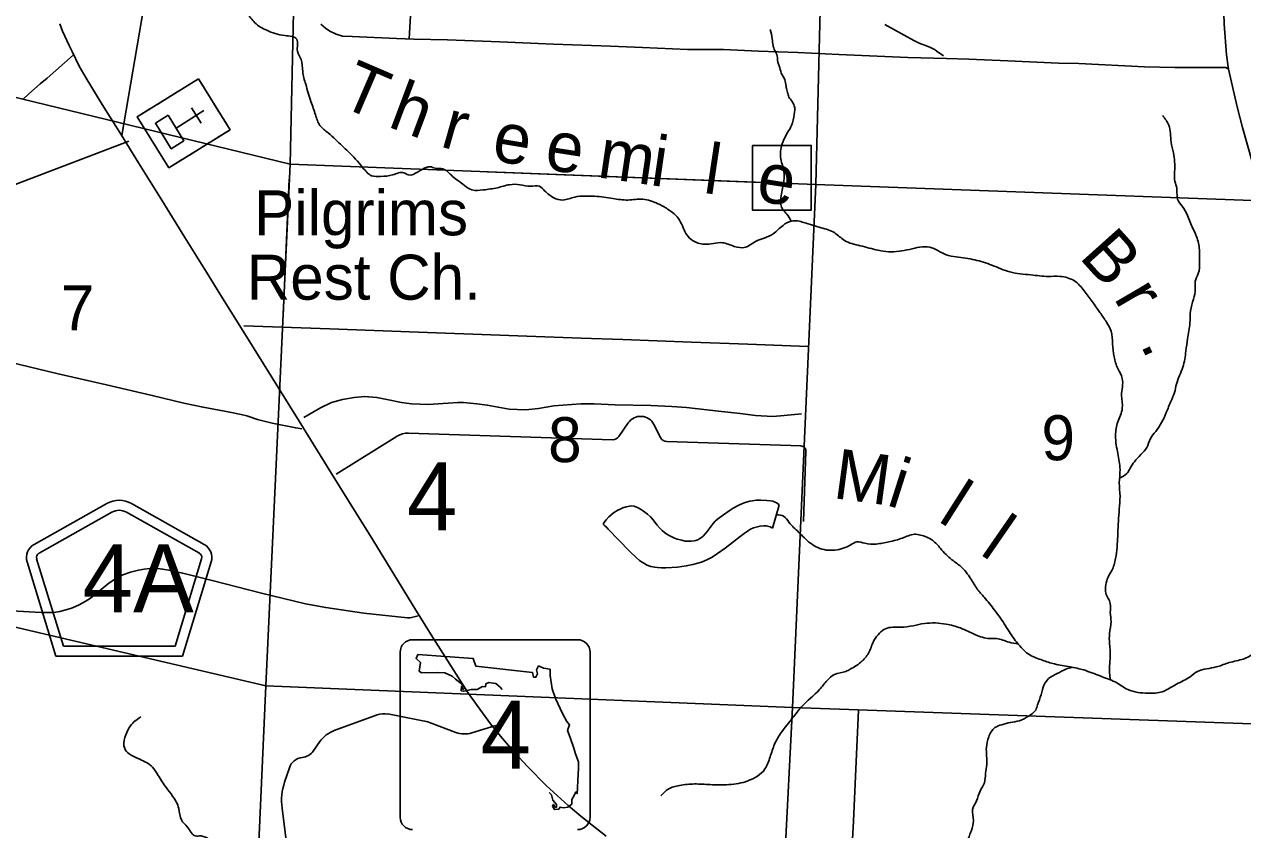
# Model space of a CAD drawing. Extents: x 1219626 to 1426462, y 456797 to 752399.
# Drawn here: x 1282542 to 1294732, y 647898 to 655953 of the extents above; entities that cross this region are included whole.
import ezdxf

# ---------------------------------------------------------------- set-up
doc = ezdxf.new("R2010")
doc.units = 0
for name, color, linetype in [('County Routes Highway Center Lines', 7, 'Continuous'), ('Culture', 7, 'Continuous'), ('Culture Text', 7, 'Continuous'), ('Lakes and Ponds', 7, 'Continuous'), ('Local Roads Improved', 7, 'Continuous'), ('Local Roads Paved', 7, 'Continuous'), ('Local Roads Unimproved', 7, 'Continuous'), ('Masks', 7, 'Continuous'), ('Narrow River Creek and Branch and Slough', 7, 'Continuous'), ('Narrow River Creek and Branch and Slough Text', 7, 'Continuous'), ('Roadshields County Roads', 7, 'Continuous'), ('Roadshilelds State Highways', 7, 'Continuous'), ('Section Lines', 7, 'Continuous'), ('Section Numbers', 7, 'Continuous'), ('State Routes Highway Center Lines', 7, 'Continuous'), ('Uninventoried Roads and Features', 7, 'Continuous')]:
    doc.layers.add(name, color=color, linetype=linetype)

msp = doc.modelspace()

# ---------------------------------------------------------------- linework, layer by layer
at = {"layer": 'County Routes Highway Center Lines'}
for points in [[(1283031, 655644), (1282771, 655415), (1282701, 655358), (1282588, 655259), (1282528, 655202)], [(1286484, 650037), (1286455, 650029), (1286403, 650018), (1286376, 650018), (1285939, 650064), (1285557, 650119), (1285356, 650157), (1284916, 650265), (1284420, 650390), (1284154, 650456), (1284007, 650491), (1283925, 650505), (1283876, 650509), (1283799, 650510), (1283742, 650502), (1283685, 650494), (1283603, 650472), (1283528, 650446), (1283455, 650407), (1283388, 650363), (1283255, 650255), (1283204, 650214), (1283150, 650179), (1283089, 650148), (1283023, 650116), (1282971, 650099), (1282896, 650081), (1282836, 650069), (1282710, 650070), (1282414, 650087)]]:
    msp.add_lwpolyline(points, dxfattribs=at)
at = {"layer": 'Culture'}
for p, q in [((1284283, 655408), (1284156, 655329)), ((1284347, 655307), (1284283, 655408)), ((1284079, 655282), (1283876, 655155)), ((1284394, 655230), (1284489, 655077)), ((1283799, 655107), (1283672, 655028)), ((1284060, 654916), (1284339, 655090)), ((1284216, 655119), (1284311, 654966)), ((1283672, 655028), (1283989, 654519)), ((1284600, 654899), (1284537, 655001)), ((1284473, 654820), (1284600, 654899)), ((1284193, 654645), (1284396, 654772)), ((1283989, 654519), (1284116, 654598))]:
    msp.add_line(p, q, dxfattribs=at)
for points in [[(1284283, 655408), (1284600, 654899), (1283989, 654519), (1283672, 655028)], [(1283980, 655043), (1284139, 654789), (1284012, 654709), (1283853, 654964)]]:
    msp.add_lwpolyline(points, close=True, dxfattribs=at)
at = {"layer": 'Lakes and Ponds'}
for p, q in [((1290028, 650914), (1290094, 651144)), ((1290027, 650915), (1290028, 650914))]:
    msp.add_line(p, q, dxfattribs=at)
msp.add_lwpolyline([(1290094, 651144), (1290092, 651146), (1290085, 651156), (1290069, 651168), (1290054, 651175), (1290031, 651182), (1290007, 651186), (1289972, 651190), (1289910, 651193), (1289863, 651192), (1289828, 651188), (1289802, 651184), (1289764, 651174), (1289726, 651160), (1289692, 651144), (1289635, 651114), (1289595, 651088), (1289536, 651047), (1289478, 651003), (1289454, 650982), (1289435, 650960), (1289375, 650879), (1289359, 650860), (1289333, 650833), (1289318, 650820), (1289302, 650809), (1289281, 650798), (1289262, 650791), (1289244, 650787), (1289213, 650782), (1289189, 650782), (1289154, 650785), (1289120, 650792), (1289075, 650805), (1289042, 650817), (1288994, 650839), (1288970, 650853), (1288948, 650869), (1288923, 650889), (1288904, 650909), (1288874, 650945), (1288830, 651001), (1288806, 651028), (1288777, 651053), (1288738, 651083), (1288708, 651104), (1288685, 651117), (1288668, 651125), (1288642, 651133), (1288617, 651136), (1288599, 651135), (1288563, 651128), (1288531, 651118), (1288503, 651105), (1288479, 651092), (1288438, 651066), (1288409, 651044), (1288389, 651026), (1288362, 650997), (1288340, 650968), (1288337, 650960), (1288338, 650953), (1288341, 650947), (1288350, 650936), (1288369, 650920), (1288385, 650904), (1288490, 650793), (1288597, 650685), (1288663, 650620), (1288698, 650590), (1288718, 650576), (1288740, 650562), (1288767, 650547), (1288791, 650537), (1288812, 650530), (1288849, 650522), (1288876, 650519), (1288918, 650517), (1288960, 650518), (1289077, 650525), (1289165, 650536), (1289231, 650549), (1289280, 650562), (1289316, 650574), (1289370, 650597), (1289423, 650625), (1289478, 650661), (1289553, 650715), (1289627, 650770), (1289705, 650830), (1289745, 650861), (1289787, 650891), (1289806, 650902), (1289839, 650917), (1289865, 650925), (1289903, 650934), (1289942, 650938), (1289963, 650938), (1289979, 650935), (1290004, 650928), (1290027, 650915)], dxfattribs=at)
at = {"layer": 'Local Roads Improved'}
msp.add_line((1282236, 654271), (1283589, 654783), dxfattribs=at)
for points in [[(1285288, 659892), (1285955, 659867), (1286433, 659853), (1286560, 659850), (1286595, 659846), (1286617, 659824), (1286623, 659784), (1286392, 655807)], [(1294590, 655505), (1294571, 655648), (1294547, 655954), (1294539, 656173), (1294547, 656277), (1294576, 656418), (1294616, 656540), (1294694, 656737), (1294722, 656804), (1294762, 656848)], [(1284738, 652938), (1285598, 652907), (1286486, 652875), (1287300, 652845), (1287570, 652835), (1288112, 652815), (1288530, 652800), (1289217, 652774), (1289780, 652754), (1290383, 652732)], [(1281933, 652687), (1282494, 652551), (1282881, 652458), (1283364, 652346), (1283822, 652241), (1284139, 652165), (1284331, 652123), (1284598, 652073), (1284711, 652052), (1284769, 652036), (1284875, 651999), (1285022, 651965), (1285257, 651917), (1285319, 651906)], [(1285338, 652020), (1285505, 652116), (1285615, 652171), (1285724, 652199), (1285842, 652220), (1285947, 652230), (1286068, 652221), (1286187, 652197), (1286314, 652172), (1286416, 652157), (1286583, 652150), (1286781, 652164), (1286879, 652169), (1286936, 652171), (1287071, 652158), (1287174, 652144), (1287392, 652104), (1287556, 652097), (1287687, 652109), (1287841, 652137), (1288110, 652158), (1288243, 652158), (1288453, 652146), (1288811, 652141), (1289020, 652132), (1289167, 652120), (1289487, 652083), (1289705, 652061), (1289859, 652041), (1290030, 652031), (1290146, 652040), (1290317, 652057)]]:
    msp.add_lwpolyline(points, dxfattribs=at)
at = {"layer": 'Local Roads Paved'}
for points in [[(1283200, 658918), (1283466, 658874), (1284009, 658793), (1284088, 658775), (1284126, 658763), (1284150, 658749), (1284165, 658727), (1284172, 658706), (1284173, 658685), (1283519, 654840)], [(1294832, 654568), (1294731, 654921), (1294677, 655128), (1294591, 655504), (1294582, 655513), (1294564, 655521), (1294054, 655521), (1293750, 655528), (1293092, 655560), (1292888, 655566), (1292384, 655588), (1291991, 655606), (1291769, 655611), (1291383, 655622), (1291076, 655635), (1290690, 655652), (1290281, 655673), (1289888, 655686), (1289537, 655700), (1289176, 655703), (1288726, 655720), (1288406, 655734), (1287836, 655754), (1287301, 655777), (1286775, 655798), (1286440, 655806), (1286265, 655811), (1285823, 655831), (1285726, 655836), (1285661, 655856), (1285598, 655886), (1285554, 655915), (1285507, 655954)], [(1290762, 646511), (1290780, 646942), (1290808, 647439), (1290838, 647982), (1290863, 648505), (1290888, 649091)]]:
    msp.add_lwpolyline(points, dxfattribs=at)
at = {"layer": 'Local Roads Unimproved'}
for p, q in [((1286072, 649046), (1285642, 648889)), ((1286530, 648988), (1286178, 649055)), ((1286858, 648871), (1286596, 648970)), ((1287259, 648941), (1287020, 648867)), ((1285499, 648779), (1285432, 648683)), ((1285194, 648517), (1285146, 648374)), ((1285120, 648113), (1285160, 647789))]:
    msp.add_line(p, q, dxfattribs=at)
for centre, radius, start, end in [((1286141, 648858), 200, 79.264, 110.0664), ((1286456, 648595), 400, 69.4431, 79.264), ((1285745, 648607), 300, 110.0664, 145.0529), ((1286946, 649105), 250, 249.4431, 287.2775), ((1285336, 648470), 150, 95.1234, 161.7043), ((1285309, 648769), 150, 275.1234, 325.0529), ((1285716, 648186), 600, 161.7043, 186.9369)]:
    msp.add_arc(centre, radius, start, end, dxfattribs=at)
at = {"layer": 'Masks'}
for p, q in [((1287174, 654478), (1289917, 654371)), ((1285192, 654403), (1285130, 653042))]:
    msp.add_line(p, q, dxfattribs=at)
msp.add_lwpolyline([(1289826, 654742), (1290415, 654742), (1290415, 654096), (1289826, 654096)], close=True, dxfattribs=at)
at = {"layer": 'Narrow River Creek and Branch and Slough'}
for points in [[(1284922, 660023), (1284952, 659933), (1285005, 659843), (1285072, 659685), (1285110, 659558), (1285125, 659460), (1285192, 659333), (1285222, 659220), (1285155, 659123), (1285110, 659070), (1285005, 659018), (1284967, 658928), (1284952, 658793), (1284952, 658703), (1284915, 658628), (1284848, 658553), (1284773, 658501), (1284705, 658448), (1284615, 658373), (1284578, 658291), (1284548, 658186), (1284525, 658096), (1284465, 658013), (1284435, 657983), (1284323, 657871), (1284263, 657796), (1284188, 657698), (1284128, 657586), (1284106, 657496), (1284151, 657338), (1284196, 657151), (1284255, 656956), (1284300, 656761), (1284375, 656641), (1284473, 656506), (1284563, 656393), (1284653, 656273), (1284683, 656213), (1284683, 656124), (1284765, 656059), (1284848, 655969), (1284967, 655894), (1285147, 655841), (1285267, 655804), (1285275, 655684), (1285312, 655602), (1285327, 655482), (1285357, 655354), (1285410, 655182), (1285455, 655047), (1285500, 654942), (1285582, 654867), (1285657, 654799), (1285784, 654679), (1285927, 654522), (1286017, 654439), (1286107, 654432), (1286227, 654447), (1286339, 654469), (1286384, 654447), (1286481, 654477), (1286564, 654522), (1286601, 654529), (1286654, 654514), (1286729, 654507), (1286826, 654432), (1286886, 654387), (1286946, 654342), (1287021, 654297), (1287133, 654297), (1287276, 654319), (1287396, 654349), (1287501, 654349), (1287605, 654334), (1287695, 654334), (1287748, 654289), (1287839, 654219), (1287929, 654196), (1288049, 654226), (1288154, 654234), (1288341, 654226), (1288431, 654211), (1288581, 654196), (1288731, 654204), (1288881, 654159), (1288978, 654106), (1289098, 653994), (1289173, 653844), (1289226, 653792), (1289346, 653754), (1289436, 653762)], [(1290005, 655900), (1290025, 655809), (1290033, 655742), (1290049, 655695), (1290076, 655635), (1290080, 655576), (1290096, 655537), (1290116, 655466), (1290151, 655399), (1290163, 655336), (1290175, 655284), (1290187, 655237), (1290214, 655194), (1290246, 655138), (1290246, 655052), (1290218, 654941), (1290179, 654870), (1290131, 654775), (1290108, 654626), (1290124, 654555), (1290143, 654456), (1290139, 654369), (1290112, 654219), (1290112, 654152), (1290131, 654101), (1290171, 654054), (1290214, 653986)], [(1293933, 655040), (1293992, 654945), (1294010, 654862), (1294016, 654773), (1294039, 654667), (1294051, 654578), (1294051, 654478), (1294051, 654401), (1294069, 654330), (1294075, 654265), (1294081, 654205), (1294128, 654134), (1294181, 654040), (1294235, 653910), (1294276, 653815), (1294300, 653679), (1294300, 653578), (1294288, 653460), (1294258, 653383), (1294258, 653306), (1294240, 653205), (1294211, 653087), (1294205, 652969), (1294181, 652809), (1294164, 652685), (1294134, 652525), (1294069, 652353), (1294051, 652271), (1294016, 652188), (1293968, 652069), (1293921, 651969), (1293862, 651880), (1293809, 651809), (1293773, 651720), (1293714, 651649), (1293649, 651578), (1293608, 651513), (1293572, 651460), (1293500, 651413)], [(1289436, 653762), (1289526, 653769), (1289645, 653732), (1289758, 653724), (1289863, 653784), (1289945, 653814), (1290035, 653859), (1290133, 653942), (1290215, 653986), (1290342, 653971), (1290515, 653919), (1290650, 653867), (1290747, 653792), (1290905, 653739), (1291084, 653694), (1291189, 653679), (1291399, 653702), (1291601, 653724), (1291766, 653649), (1291864, 653627), (1292051, 653597), (1292224, 653544), (1292403, 653477), (1292613, 653447), (1292786, 653432), (1292905, 653432), (1293048, 653387), (1293145, 653289), (1293303, 653072), (1293370, 652974), (1293415, 652884), (1293430, 652757), (1293445, 652629), (1293483, 652509), (1293528, 652412), (1293520, 652239), (1293528, 652112), (1293483, 651977), (1293460, 651842), (1293468, 651744), (1293483, 651659), (1293505, 651502), (1293498, 651367), (1293505, 651232), (1293498, 651104), (1293483, 650864), (1293475, 650722), (1293460, 650609), (1293423, 650489), (1293385, 650422), (1293363, 650347), (1293363, 650264), (1293408, 650159), (1293408, 650069), (1293415, 649979), (1293400, 649859), (1293400, 649762), (1293408, 649627), (1293400, 649537), (1293400, 649462), (1293409, 649395)], [(1292145, 650223), (1292077, 650305), (1292010, 650410), (1291912, 650530), (1291823, 650597), (1291710, 650710), (1291628, 650792), (1291508, 650845), (1291448, 650852), (1291328, 650815), (1291193, 650777), (1291066, 650755), (1290953, 650762), (1290871, 650777), (1290811, 650747), (1290653, 650695), (1290564, 650695), (1290409, 650762), (1290289, 650875), (1290192, 650972), (1290139, 651032), (1290067, 651048)], [(1300846, 647149), (1300840, 647223), (1300802, 647321), (1300780, 647411), (1300757, 647486), (1300690, 647553), (1300615, 647598), (1300570, 647643), (1300540, 647711), (1300533, 647793), (1300563, 647883), (1300585, 647943), (1300585, 647988), (1300525, 648011), (1300435, 648033), (1300368, 648085), (1300263, 648228), (1300180, 648348), (1300060, 648483), (1299940, 648580), (1299828, 648730), (1299791, 648805), (1299723, 648873), (1299626, 648895), (1299536, 648955), (1299491, 648978), (1299401, 648880), (1299296, 648760), (1299236, 648700), (1299161, 648685), (1299034, 648648), (1298921, 648603), (1298839, 648565), (1298794, 648498), (1298734, 648423), (1298644, 648378), (1298606, 648378), (1298442, 648415), (1298284, 648430), (1298119, 648490), (1297947, 648580), (1297700, 648663), (1297535, 648760), (1297437, 648873), (1297280, 649053), (1297168, 649150), (1297078, 649203), (1296995, 649255), (1296890, 649263), (1296755, 649285), (1296635, 649293), (1296546, 649293), (1296463, 649345), (1296418, 649353), (1296343, 649308), (1296283, 649308), (1296201, 649338), (1296133, 649368), (1296051, 649398), (1295997, 649398), (1295944, 649450), (1295862, 649503), (1295712, 649578), (1295555, 649555), (1295487, 649533), (1295352, 649540), (1295173, 649615), (1295038, 649660), (1294888, 649683), (1294783, 649623), (1294723, 649600), (1294580, 649563), (1294468, 649525), (1294281, 649480), (1294206, 649428), (1294071, 649353), (1293928, 649278), (1293786, 649263), (1293584, 649300), (1293456, 649375), (1293306, 649435), (1293142, 649495), (1293007, 649525), (1292849, 649555), (1292729, 649593), (1292602, 649645), (1292490, 649750), (1292407, 649863), (1292310, 650013), (1292250, 650095), (1292145, 650223)], [(1288910, 648235), (1288985, 648303), (1289098, 648340), (1289247, 648355), (1289405, 648348), (1289592, 648348), (1289780, 648385), (1289952, 648505), (1290004, 648625), (1290049, 648753), (1290117, 648873), (1290229, 649015), (1290319, 649128), (1290499, 649300), (1290574, 649390), (1290649, 649450), (1290761, 649480), (1290806, 649503), (1290926, 649585), (1290994, 649675), (1291046, 649795), (1291099, 649863), (1291159, 649908), (1291308, 649923), (1291436, 649938), (1291548, 649960), (1291766, 649953), (1291908, 649915), (1292058, 649848), (1292200, 649810), (1292268, 649810), (1292395, 649773), (1292485, 649756)], [(1284337, 642885), (1284307, 642993), (1284295, 643047), (1284277, 643167), (1284235, 643257), (1284235, 643353), (1284211, 643431), (1284169, 643701), (1284169, 643833), (1284181, 643960), (1284199, 644056), (1284283, 644212), (1284313, 644272), (1284337, 644350), (1284325, 644410), (1284295, 644440), (1284277, 644470), (1284277, 644518), (1284319, 644560), (1284343, 644596), (1284331, 644680), (1284295, 644728), (1284289, 644795), (1284307, 644879), (1284307, 644939), (1284253, 644993), (1284223, 645101), (1284223, 645161), (1284205, 645197), (1284061, 645233), (1283959, 645263), (1283887, 645281), (1283827, 645263), (1283731, 645317), (1283605, 645413), (1283527, 645485), (1283425, 645647), (1283365, 645774), (1283305, 645942), (1283263, 646032), (1283172, 646194), (1283118, 646356), (1283088, 646460), (1283094, 646556), (1283052, 646718), (1283004, 646892), (1282974, 646988), (1282878, 647109), (1282824, 647253), (1282764, 647427), (1282728, 647505), (1282638, 647553), (1282476, 647559), (1282344, 647553), (1282230, 647553), (1282170, 647553), (1282020, 647619), (1281918, 647679), (1281816, 647781), (1281762, 647859), (1281714, 647943), (1281648, 648082), (1281612, 648280), (1281612, 648424), (1281618, 648502), (1281666, 648658), (1281684, 648706), (1281690, 648736), (1281678, 648784), (1281600, 648814), (1281462, 648832), (1281390, 648856), (1281227, 648886), (1281071, 648922), (1280984, 648992), (1280996, 649233), (1280990, 649497), (1280990, 649623)], [(1293027, 649521), (1292964, 649503), (1292877, 649460), (1292791, 649409), (1292747, 649349), (1292716, 649247), (1292680, 649148), (1292661, 649093), (1292590, 649034), (1292499, 648987), (1292408, 648971), (1292321, 648947), (1292254, 648919), (1292191, 648825), (1292168, 648722), (1292172, 648549), (1292160, 648462), (1292148, 648367), (1292105, 648284), (1292069, 648186), (1292030, 648099), (1292038, 647989), (1292018, 647890), (1291998, 647839), (1291990, 647815), (1291939, 647772), (1291829, 647732), (1291754, 647693), (1291703, 647665), (1291663, 647626), (1291651, 647570), (1291616, 647507), (1291572, 647444), (1291553, 647421)], [(1284379, 646753), (1284362, 646819), (1284367, 646896), (1284393, 647010), (1284465, 647109), (1284559, 647218), (1284605, 647296), (1284626, 647353), (1284631, 647451), (1284600, 647570), (1284579, 647664), (1284486, 647731), (1284393, 647798), (1284310, 647835), (1284253, 647835), (1284175, 647923), (1284113, 647995), (1284087, 648110), (1284025, 648234), (1283963, 648317), (1283880, 648441), (1283823, 648524), (1283698, 648602), (1283652, 648623), (1283574, 648670), (1283538, 648737), (1283558, 648846), (1283600, 648934), (1283657, 648991), (1283709, 649027)]]:
    msp.add_spline(points, degree=3, dxfattribs=at)
at = {"layer": 'Roadshields County Roads'}
for p, q in [((1283368, 651160), (1282640, 650751)), ((1283417, 651073), (1282689, 650664)), ((1284293, 650664), (1283564, 651073)), ((1284342, 650751), (1283613, 651160)), ((1282570, 650576), (1282858, 649633)), ((1282665, 650606), (1282932, 649733)), ((1284050, 649733), (1284316, 650606)), ((1284124, 649633), (1284412, 650576)), ((1282932, 649733), (1284050, 649733)), ((1282858, 649633), (1284124, 649633))]:
    msp.add_line(p, q, dxfattribs=at)
for centre, radius, start, end in [((1283491, 650942), 250, 60.6603, 119.3397), ((1283491, 650942), 150, 60.6602, 119.3397), ((1282713, 650620), 150, 119.3397, 196.9828), ((1284268, 650620), 150, 343.0172, 60.6603), ((1282713, 650620), 50, 119.3397, 196.9828), ((1284268, 650620), 50, 343.0172, 60.6603)]:
    msp.add_arc(centre, radius, start, end, dxfattribs=at)
at = {"layer": 'Roadshilelds State Highways'}
for p, q in [((1288077, 649798), (1286427, 649798)), ((1286302, 649673), (1286302, 648023)), ((1288202, 648023), (1288202, 649673))]:
    msp.add_line(p, q, dxfattribs=at)
for points in [[(1287322, 649299), (1287302, 649324), (1287259, 649361), (1287190, 649371), (1287160, 649357), (1287157, 649328), (1287127, 649331), (1287074, 649301), (1287015, 649301), (1286939, 649282), (1286913, 649288), (1286916, 649331), (1286933, 649301), (1286949, 649318), (1286913, 649361), (1286857, 649404), (1286821, 649433), (1286748, 649466), (1286672, 649470), (1286517, 649466), (1286494, 649483), (1286507, 649569), (1286461, 649611), (1286478, 649651)], [(1286478, 649651), (1287032, 649611), (1287061, 649532), (1287625, 649470), (1287638, 649423), (1287661, 649423), (1287678, 649456), (1287668, 649496), (1287688, 649536), (1287737, 649512), (1287803, 649503), (1287803, 649440), (1287823, 649305), (1287856, 649209), (1287925, 649061), (1287971, 648981), (1287997, 648945), (1287978, 648889), (1288004, 648820), (1288037, 648724), (1288060, 648645), (1288086, 648576), (1288086, 648513), (1288080, 648388), (1288077, 648315), (1288073, 648259), (1288060, 648276), (1288044, 648239), (1288021, 648200), (1288021, 648154), (1287981, 648124), (1287938, 648117), (1287902, 648124), (1287889, 648104), (1287846, 648098), (1287826, 648134), (1287836, 648150), (1287849, 648127), (1287866, 648121), (1287866, 648150), (1287829, 648193), (1287816, 648246), (1287794, 648270)]]:
    msp.add_lwpolyline(points, dxfattribs=at)
for centre, start, end in [((1286427, 649673), 90, 180), ((1288077, 649673), 0, 90), ((1286427, 648023), 180, 270), ((1288077, 648023), 270, 0)]:
    msp.add_arc(centre, 125, start, end, dxfattribs=at)
at = {"layer": 'Section Lines'}
for p, q in [((1285318, 659908), (1285200, 654555)), ((1290461, 654350), (1290598, 659697)), ((1280493, 655696), (1285200, 654555)), ((1285200, 654555), (1284958, 649335)), ((1285200, 654555), (1290461, 654350)), ((1290227, 649120), (1290461, 654350)), ((1290461, 654350), (1295710, 654160)), ((1280358, 650414), (1284958, 649335)), ((1284958, 649335), (1284719, 644064)), ((1290227, 649120), (1284958, 649335)), ((1289963, 643788), (1290227, 649120)), ((1295509, 648931), (1290227, 649120))]:
    msp.add_line(p, q, dxfattribs=at)
at = {"layer": 'State Routes Highway Center Lines'}
msp.add_lwpolyline([(1288365, 647834), (1288222, 647942), (1288110, 648034), (1287984, 648139), (1287764, 648338), (1287579, 648526), (1287446, 648669), (1287307, 648832), (1287207, 648956), (1287072, 649140), (1286981, 649271), (1286613, 649846), (1286449, 650110), (1286001, 650841), (1285862, 651065), (1285615, 651462), (1285291, 651984), (1284749, 652858), (1284526, 653214), (1284365, 653474), (1284148, 653820), (1283917, 654193), (1283685, 654567), (1283515, 654846), (1283320, 655153), (1283161, 655414), (1283091, 655536), (1283021, 655680), (1282990, 655741), (1282924, 655885), (1282896, 655958)], dxfattribs=at)
at = {"layer": 'Uninventoried Roads and Features'}
for p, q in [((1291442, 655790), (1291153, 655953)), ((1291586, 655730), (1291494, 655766)), ((1291740, 655638), (1291667, 655687)), ((1288491, 651831), (1288584, 651967)), ((1288841, 651951), (1288908, 651821)), ((1285661, 651454), (1286273, 651835)), ((1286385, 651865), (1288426, 651798)), ((1288972, 651780), (1290313, 651736)), ((1290361, 651684), (1290338, 650981))]:
    msp.add_line(p, q, dxfattribs=at)
for centre, radius, start, end in [((1291638, 656139), 400, 240.6405, 248.8451), ((1291442, 655357), 400, 55.7082, 68.8451), ((1288708, 651882), 150, 27.1373, 145.6839), ((1286379, 651665), 200, 88.1174, 121.8995), ((1288429, 651873), 75, 268.1174, 325.6839), ((1288974, 651855), 75, 207.1373, 268.1174), ((1290311, 651686), 50, 358.1174, 88.1174)]:
    msp.add_arc(centre, radius, start, end, dxfattribs=at)

# ---------------------------------------------------------------- texts
at = {"layer": 'Culture Text'}
for s, p in [('Pilgrims', (1284842, 653843)), ('Rest Ch.', (1284768, 653199))]:
    msp.add_text(s, height=450, rotation=359.9998, dxfattribs=at).set_placement(p)
at = {"layer": 'Narrow River Creek and Branch and Slough Text'}
for s, rotation, p in [('T', 336.6924, (1285676, 655147)), ('h', 339.4463, (1286167, 654933)), ('r', 344.1535, (1286690, 654735)), ('e', 350.4834, (1287207, 654595)), ('e', 351.1941, (1287735, 654507)), ('i', 351.6999, (1288794, 654347)), ('m', 351.5921, (1288264, 654425)), ('l', 351.4502, (1289324, 654270)), ('e', 351.2233, (1289853, 654190)), ('B', 311.8649, (1293086, 653624)), ('r', 300.2888, (1293437, 653218)), ('.', 295.308, (1293705, 652754)), ('M', 352.2925, (1290623, 651216)), ('i', 342.3006, (1291156, 651148)), ('l', 327.5158, (1291672, 650990)), ('l', 325.3496, (1292091, 650661))]:
    msp.add_text(s, height=500, rotation=rotation, dxfattribs=at).set_placement(p)
at = {"layer": 'Roadshields County Roads'}
msp.add_text('4A', height=680, dxfattribs=at).set_placement((1283124, 650073))
at = {"layer": 'Roadshilelds State Highways'}
msp.add_text('4', height=680, dxfattribs=at).set_placement((1287107, 648508))
at = {"layer": 'Section Numbers'}
for s, height, p in [('7', 450, (1282907, 652893)), ('8', 450, (1287783, 651574)), ('9', 450, (1292719, 651593)), ('4', 680, (1286370, 650891))]:
    msp.add_text(s, height=height, rotation=359.9998, dxfattribs=at).set_placement(p)

doc.saveas('drawing.dxf')
